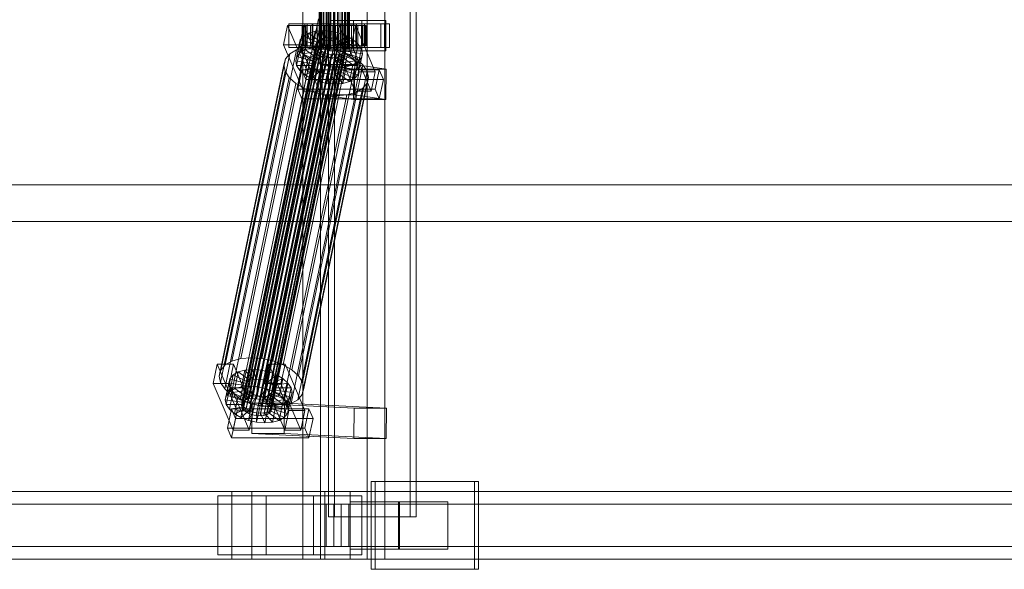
# Model space of a CAD drawing. Header units: millimetres. Extents: x -2233 to 61924, y -68080 to 6847.
# Tile 507 of 656: x 18068 to 18651, y -18456 to -18130. Entities that reach past the tile are written whole.
import ezdxf

# ---------------------------------------------------------------- set-up
doc = ezdxf.new("R2010")
doc.units = ezdxf.units.MM
doc.layers.add('superior_C02', color=7, linetype='Continuous', lineweight=0)

msp = doc.modelspace()

# ---------------------------------------------------------------- linework, layer by layer
at = {"layer": 'superior_C02'}
for p, q in [((18235.837, -17550), (18235.837, -18450)), ((18246.269, -18450), (18246.269, -17550)), ((18274.019, -18450), (18274.019, -17550)), ((18284.451, -17550), (18284.451, -18450)), ((18250.979, -17575), (18250.979, -18425)), ((18254.556, -18425), (18254.556, -17575)), ((18299.47, -18425), (18299.47, -17575)), ((18303.047, -17575), (18303.047, -18425)), ((18245.488, -18148), (18245.488, -17852)), ((18245.699, -18148), (18245.699, -17852)), ((18245.889, -18148), (18245.889, -17852)), ((18246.509, -18148), (18246.509, -17852)), ((18246.876, -18148), (18246.876, -17852)), ((18247.862, -18148), (18247.862, -17852)), ((18248.382, -18148), (18248.382, -17852)), ((18249.666, -18148), (18249.666, -17852)), ((18250.303, -18148), (18250.303, -17852)), ((18251.798, -18148), (18251.798, -17852)), ((18252.508, -18148), (18252.508, -17852)), ((18254.113, -18148), (18254.113, -17852)), ((18254.848, -18148), (18254.848, -17852)), ((18256.453, -18148), (18256.453, -17852)), ((18257.163, -18148), (18257.163, -17852)), ((18258.658, -18148), (18258.658, -17852)), ((18259.295, -18148), (18259.295, -17852)), ((18260.579, -18148), (18260.579, -17852)), ((18261.099, -18148), (18261.099, -17852)), ((18262.084, -18148), (18262.084, -17852)), ((18262.452, -18148), (18262.452, -17852)), ((18263.071, -17852), (18263.071, -18148)), ((18263.262, -18148), (18263.262, -17852)), ((18263.473, -18148), (18263.473, -17852)), ((18245.131, -18130), (18224.729, -18228.298)), ((18226.507, -18228.298), (18246.91, -18130)), ((18270.881, -18131), (18251.79, -18131)), ((18251.79, -18131), (18251.79, -18149)), ((18265.977, -18131), (18251.79, -18131)), ((18265.977, -18149), (18265.977, -18131)), ((18265.977, -18131), (18285.068, -18131)), ((18270.881, -18149), (18270.881, -18131)), ((18270.881, -18131), (18285.068, -18131)), ((18285.068, -18131), (18285.068, -18149)), ((18226.891, -18133.859), (18224.511, -18145.327)), ((18236.437, -18133.847), (18226.891, -18133.859)), ((18238.642, -18161.391), (18226.891, -18133.859)), ((18237.125, -18133), (18227.58, -18133)), ((18227.58, -18133), (18227.58, -18147)), ((18241.886, -18133), (18227.58, -18133)), ((18234.057, -18145.315), (18236.437, -18133.847)), ((18235.942, -18134), (18235.496, -18134)), ((18235.496, -18134), (18245.488, -18134)), ((18235.496, -18146), (18235.496, -18134)), ((18235.496, -18134), (18236.344, -18134)), ((18237.652, -18134), (18235.942, -18134)), ((18235.942, -18134), (18245.699, -18134)), ((18235.942, -18146), (18235.942, -18134)), ((18236.344, -18134), (18245.889, -18134)), ((18236.344, -18146), (18236.344, -18134)), ((18236.344, -18134), (18238.428, -18134)), ((18236.437, -18133.847), (18248.187, -18161.379)), ((18237.125, -18147), (18237.125, -18133)), ((18237.125, -18133), (18251.432, -18133)), ((18240.508, -18134), (18237.652, -18134)), ((18237.652, -18134), (18246.509, -18134)), ((18237.652, -18146), (18237.652, -18134)), ((18284.245, -18133), (18238.426, -18133)), ((18238.426, -18133), (18238.426, -18147)), ((18241.407, -18133), (18238.426, -18133)), ((18238.428, -18134), (18246.876, -18134)), ((18238.428, -18146), (18238.428, -18134)), ((18238.428, -18134), (18241.605, -18134)), ((18243.21, -18137.325), (18239.301, -18138.419)), ((18244.316, -18134), (18240.508, -18134)), ((18240.508, -18134), (18247.862, -18134)), ((18240.508, -18146), (18240.508, -18134)), ((18241.17, -18147.155), (18243.21, -18137.325)), ((18241.407, -18147), (18241.407, -18133)), ((18241.407, -18133), (18287.225, -18133)), ((18241.605, -18134), (18248.382, -18134)), ((18241.605, -18146), (18241.605, -18134)), ((18241.605, -18134), (18245.66, -18134)), ((18241.886, -18147), (18241.886, -18133)), ((18241.886, -18133), (18251.432, -18133)), ((18247.746, -18136.948), (18243.21, -18137.325)), ((18243.21, -18137.325), (18248.046, -18142.862)), ((18248.817, -18134), (18244.316, -18134)), ((18244.316, -18134), (18249.666, -18134)), ((18244.316, -18146), (18244.316, -18134)), ((18245.488, -18134), (18245.699, -18134)), ((18245.488, -18134), (18245.488, -18146)), ((18245.889, -18134), (18245.488, -18134)), ((18245.66, -18134), (18250.303, -18134)), ((18245.66, -18146), (18245.66, -18134)), ((18245.66, -18134), (18250.316, -18134)), ((18245.699, -18134), (18246.509, -18134)), ((18245.699, -18134), (18245.699, -18146)), ((18245.706, -18146.777), (18247.746, -18136.948)), ((18245.889, -18134), (18245.889, -18146)), ((18246.876, -18134), (18245.889, -18134)), ((18246.509, -18134), (18247.862, -18134)), ((18246.509, -18134), (18246.509, -18146)), ((18246.876, -18134), (18246.876, -18146)), ((18248.382, -18134), (18246.876, -18134)), ((18252.599, -18137.313), (18247.746, -18136.948)), ((18247.746, -18136.948), (18250.194, -18142.683)), ((18247.862, -18134), (18249.666, -18134)), ((18247.862, -18134), (18247.862, -18146)), ((18248.382, -18134), (18248.382, -18146)), ((18250.303, -18134), (18248.382, -18134)), ((18253.704, -18134), (18248.817, -18134)), ((18248.817, -18134), (18251.798, -18134)), ((18248.817, -18146), (18248.817, -18134)), ((18249.666, -18134), (18251.798, -18134)), ((18249.666, -18134), (18249.666, -18146)), ((18250.303, -18134), (18250.303, -18146)), ((18252.508, -18134), (18250.303, -18134)), ((18250.316, -18134), (18252.508, -18134)), ((18250.316, -18146), (18250.316, -18134)), ((18250.316, -18134), (18255.256, -18134)), ((18250.558, -18147.143), (18252.599, -18137.313)), ((18251.432, -18133), (18251.432, -18147)), ((18251.798, -18134), (18254.113, -18134)), ((18251.798, -18134), (18251.798, -18146)), ((18252.599, -18137.313), (18252.493, -18142.856)), ((18252.508, -18134), (18252.508, -18146)), ((18254.848, -18134), (18252.508, -18134)), ((18257.437, -18138.396), (18252.599, -18137.313)), ((18258.644, -18134), (18253.704, -18134)), ((18253.704, -18134), (18254.113, -18134)), ((18253.704, -18146), (18253.704, -18134)), ((18254.113, -18134), (18256.453, -18134)), ((18254.113, -18134), (18254.113, -18146)), ((18255.256, -18134), (18254.848, -18134)), ((18254.848, -18134), (18254.848, -18146)), ((18257.163, -18134), (18254.848, -18134)), ((18257.437, -18133.821), (18255.057, -18145.289)), ((18255.256, -18146), (18255.256, -18134)), ((18255.256, -18134), (18260.143, -18134)), ((18258.644, -18134), (18256.453, -18134)), ((18256.453, -18134), (18258.658, -18134)), ((18256.453, -18134), (18256.453, -18146)), ((18260.143, -18134), (18257.163, -18134)), ((18257.163, -18134), (18257.163, -18146)), ((18259.295, -18134), (18257.163, -18134)), ((18266.982, -18133.809), (18257.437, -18133.821)), ((18269.187, -18161.353), (18257.437, -18133.821)), ((18267.671, -18133), (18258.125, -18133)), ((18258.125, -18133), (18258.125, -18147)), ((18272.432, -18133), (18258.125, -18133)), ((18263.301, -18134), (18258.644, -18134)), ((18258.644, -18146), (18258.644, -18134)), ((18263.301, -18134), (18258.658, -18134)), ((18258.658, -18134), (18260.579, -18134)), ((18258.658, -18134), (18258.658, -18146)), ((18264.645, -18134), (18259.295, -18134)), ((18259.295, -18134), (18259.295, -18146)), ((18261.099, -18134), (18259.295, -18134)), ((18260.143, -18146), (18260.143, -18134)), ((18260.143, -18134), (18264.645, -18134)), ((18267.356, -18134), (18260.579, -18134)), ((18260.579, -18134), (18262.084, -18134)), ((18260.579, -18134), (18260.579, -18146)), ((18268.453, -18134), (18261.099, -18134)), ((18261.099, -18134), (18261.099, -18146)), ((18262.452, -18134), (18261.099, -18134)), ((18270.533, -18134), (18262.084, -18134)), ((18262.084, -18134), (18263.071, -18134)), ((18262.084, -18134), (18262.084, -18146)), ((18271.309, -18134), (18262.452, -18134)), ((18262.452, -18134), (18262.452, -18146)), ((18263.262, -18134), (18262.452, -18134)), ((18263.071, -18134), (18272.617, -18134)), ((18263.071, -18146), (18263.071, -18134)), ((18263.071, -18134), (18263.473, -18134)), ((18273.019, -18134), (18263.262, -18134)), ((18263.262, -18134), (18263.262, -18146)), ((18263.473, -18134), (18263.262, -18134)), ((18267.356, -18134), (18263.301, -18134)), ((18263.301, -18146), (18263.301, -18134)), ((18273.465, -18134), (18263.473, -18134)), ((18263.473, -18134), (18263.473, -18146)), ((18264.602, -18145.277), (18266.982, -18133.809)), ((18264.645, -18146), (18264.645, -18134)), ((18264.645, -18134), (18268.453, -18134)), ((18266.982, -18133.809), (18278.733, -18161.341)), ((18270.533, -18134), (18267.356, -18134)), ((18267.356, -18146), (18267.356, -18134)), ((18267.671, -18147), (18267.671, -18133)), ((18267.671, -18133), (18281.977, -18133)), ((18268.453, -18146), (18268.453, -18134)), ((18268.453, -18134), (18271.309, -18134)), ((18272.617, -18134), (18270.533, -18134)), ((18270.533, -18146), (18270.533, -18134)), ((18271.309, -18146), (18271.309, -18134)), ((18271.309, -18134), (18273.019, -18134)), ((18272.432, -18147), (18272.432, -18133)), ((18272.432, -18133), (18281.977, -18133)), ((18272.617, -18134), (18272.617, -18146)), ((18273.465, -18134), (18272.617, -18134)), ((18273.019, -18146), (18273.019, -18134)), ((18273.019, -18134), (18273.465, -18134)), ((18273.465, -18146), (18273.465, -18134)), ((18281.977, -18133), (18281.977, -18147)), ((18284.245, -18147), (18284.245, -18133)), ((18284.245, -18133), (18287.225, -18133)), ((18287.225, -18133), (18287.225, -18147)), ((18199.82, -18357.434), (18244.196, -18143.635)), ((18200.729, -18356.363), (18245.105, -18142.565)), ((18202.158, -18355.541), (18246.534, -18141.742)), ((18204.01, -18355.022), (18248.386, -18141.224)), ((18206.159, -18354.844), (18250.534, -18141.045)), ((18208.457, -18355.017), (18252.833, -18141.218)), ((18210.749, -18355.53), (18255.125, -18141.731)), ((18212.879, -18356.348), (18257.254, -18142.549)), ((18214.7, -18357.415), (18259.076, -18143.617)), ((18232.325, -18152.246), (18234.365, -18142.416)), ((18234.365, -18142.416), (18233.675, -18145.047)), ((18234.244, -18149.985), (18236.284, -18140.156)), ((18236.284, -18140.156), (18234.365, -18142.416)), ((18234.365, -18142.416), (18243.856, -18145.274)), ((18239.301, -18138.419), (18236.284, -18140.156)), ((18236.284, -18140.156), (18244.765, -18144.203)), ((18237.261, -18148.249), (18239.301, -18138.419)), ((18239.301, -18138.419), (18246.194, -18143.38)), ((18244.196, -18143.635), (18243.869, -18144.881)), ((18246.194, -18143.38), (18244.154, -18153.21)), ((18245.105, -18142.565), (18244.196, -18143.635)), ((18244.765, -18144.203), (18246.194, -18143.38)), ((18246.534, -18141.742), (18245.105, -18142.565)), ((18248.046, -18142.862), (18246.005, -18152.692)), ((18246.194, -18143.38), (18248.046, -18142.862)), ((18248.386, -18141.224), (18246.534, -18141.742)), ((18248.046, -18142.862), (18250.194, -18142.683)), ((18250.194, -18142.683), (18248.154, -18152.513)), ((18250.534, -18141.045), (18248.386, -18141.224)), ((18250.194, -18142.683), (18252.493, -18142.856)), ((18252.493, -18142.856), (18250.452, -18152.686)), ((18252.833, -18141.218), (18250.534, -18141.045)), ((18252.493, -18142.856), (18254.785, -18143.369)), ((18254.785, -18143.369), (18252.744, -18153.199)), ((18255.125, -18141.731), (18252.833, -18141.218)), ((18257.437, -18138.396), (18254.785, -18143.369)), ((18254.785, -18143.369), (18256.914, -18144.188)), ((18257.254, -18142.549), (18255.125, -18141.731)), ((18255.397, -18148.226), (18257.437, -18138.396)), ((18261.933, -18140.123), (18256.914, -18144.188)), ((18259.076, -18143.617), (18257.254, -18142.549)), ((18261.933, -18140.123), (18257.437, -18138.396)), ((18265.778, -18142.377), (18258.736, -18145.255)), ((18260.465, -18144.861), (18259.076, -18143.617)), ((18259.893, -18149.953), (18261.933, -18140.123)), ((18265.778, -18142.377), (18261.933, -18140.123)), ((18263.738, -18152.207), (18265.778, -18142.377)), ((18268.712, -18145.003), (18265.778, -18142.377)), ((18193.915, -18332.659), (18232.169, -18148.35)), ((18199.141, -18331.197), (18237.396, -18146.887)), ((18199.493, -18358.68), (18243.869, -18144.881)), ((18199.771, -18360.017), (18244.146, -18146.218)), ((18200.634, -18361.352), (18245.009, -18147.554)), ((18202.024, -18362.596), (18246.399, -18148.798)), ((18205.204, -18330.692), (18243.459, -18146.383)), ((18211.691, -18331.181), (18249.946, -18146.872)), ((18216.09, -18358.659), (18260.465, -18144.861)), ((18216.903, -18362.578), (18261.279, -18148.779)), ((18261.328, -18146.196), (18216.953, -18359.995)), ((18217.23, -18361.332), (18261.606, -18147.533)), ((18218.16, -18332.629), (18256.415, -18148.32)), ((18224.511, -18145.327), (18234.057, -18145.315)), ((18224.511, -18145.327), (18236.262, -18172.859)), ((18227.58, -18147), (18237.125, -18147)), ((18227.58, -18147), (18241.886, -18147)), ((18232.169, -18148.35), (18228.136, -18150.672)), ((18231.635, -18154.877), (18233.675, -18145.047)), ((18237.396, -18146.887), (18232.169, -18148.35)), ((18232.221, -18157.698), (18234.261, -18147.868)), ((18233.675, -18145.047), (18243.529, -18146.52)), ((18233.675, -18145.047), (18234.261, -18147.868)), ((18245.807, -18172.847), (18234.057, -18145.315)), ((18234.244, -18149.985), (18237.261, -18148.249)), ((18234.261, -18147.868), (18243.806, -18147.856)), ((18234.261, -18147.868), (18236.083, -18150.688)), ((18245.488, -18146), (18235.496, -18146)), ((18235.496, -18146), (18235.942, -18146)), ((18236.344, -18146), (18235.496, -18146)), ((18245.699, -18146), (18235.942, -18146)), ((18235.942, -18146), (18237.652, -18146)), ((18236.083, -18150.688), (18244.669, -18149.192)), ((18245.889, -18146), (18236.344, -18146)), ((18238.428, -18146), (18236.344, -18146)), ((18251.432, -18147), (18237.125, -18147)), ((18237.261, -18148.249), (18241.17, -18147.155)), ((18244.154, -18153.21), (18237.261, -18148.249)), ((18243.459, -18146.383), (18237.396, -18146.887)), ((18246.509, -18146), (18237.652, -18146)), ((18237.652, -18146), (18240.508, -18146)), ((18238.426, -18147), (18284.245, -18147)), ((18238.426, -18147), (18241.407, -18147)), ((18246.876, -18146), (18238.428, -18146)), ((18241.605, -18146), (18238.428, -18146)), ((18247.862, -18146), (18240.508, -18146)), ((18240.508, -18146), (18244.316, -18146)), ((18241.17, -18147.155), (18245.706, -18146.777)), ((18246.005, -18152.692), (18241.17, -18147.155)), ((18287.225, -18147), (18241.407, -18147)), ((18243.529, -18146.52), (18241.489, -18156.35)), ((18248.382, -18146), (18241.605, -18146)), ((18245.66, -18146), (18241.605, -18146)), ((18243.806, -18147.856), (18241.766, -18157.686)), ((18243.856, -18145.274), (18241.815, -18155.103)), ((18251.432, -18147), (18241.886, -18147)), ((18244.669, -18149.192), (18242.629, -18159.022)), ((18244.765, -18144.203), (18242.724, -18154.033)), ((18249.946, -18146.872), (18243.459, -18146.383)), ((18243.529, -18146.52), (18243.856, -18145.274)), ((18243.806, -18147.856), (18243.529, -18146.52)), ((18244.669, -18149.192), (18243.806, -18147.856)), ((18243.856, -18145.274), (18244.765, -18144.203)), ((18243.869, -18144.881), (18244.146, -18146.218)), ((18244.146, -18146.218), (18245.009, -18147.554)), ((18249.666, -18146), (18244.316, -18146)), ((18244.316, -18146), (18248.817, -18146)), ((18246.059, -18150.436), (18244.669, -18149.192)), ((18245.009, -18147.554), (18246.399, -18148.798)), ((18245.699, -18146), (18245.488, -18146)), ((18245.488, -18146), (18245.889, -18146)), ((18245.889, -18148), (18245.488, -18148)), ((18245.488, -18148), (18245.699, -18148)), ((18250.303, -18146), (18245.66, -18146)), ((18250.316, -18146), (18245.66, -18146)), ((18246.509, -18146), (18245.699, -18146)), ((18245.699, -18148), (18246.509, -18148)), ((18248.154, -18152.513), (18245.706, -18146.777)), ((18245.706, -18146.777), (18250.558, -18147.143)), ((18245.889, -18146), (18246.876, -18146)), ((18246.876, -18148), (18245.889, -18148)), ((18246.399, -18148.798), (18248.221, -18149.865)), ((18247.862, -18146), (18246.509, -18146)), ((18246.509, -18148), (18247.862, -18148)), ((18246.876, -18146), (18248.382, -18146)), ((18248.382, -18148), (18246.876, -18148)), ((18249.666, -18146), (18247.862, -18146)), ((18247.862, -18148), (18249.666, -18148)), ((18248.382, -18146), (18250.303, -18146)), ((18250.303, -18148), (18248.382, -18148)), ((18251.798, -18146), (18248.817, -18146)), ((18248.817, -18146), (18253.704, -18146)), ((18251.798, -18146), (18249.666, -18146)), ((18249.666, -18148), (18251.798, -18148)), ((18256.415, -18148.32), (18249.946, -18146.872)), ((18250.303, -18146), (18252.508, -18146)), ((18252.508, -18148), (18250.303, -18148)), ((18252.508, -18146), (18250.316, -18146)), ((18255.256, -18146), (18250.316, -18146)), ((18250.452, -18152.686), (18250.558, -18147.143)), ((18250.558, -18147.143), (18255.397, -18148.226)), ((18251.79, -18149), (18270.881, -18149)), ((18265.977, -18149), (18251.79, -18149)), ((18254.113, -18146), (18251.798, -18146)), ((18251.798, -18148), (18254.113, -18148)), ((18252.508, -18146), (18254.848, -18146)), ((18254.848, -18148), (18252.508, -18148)), ((18252.744, -18153.199), (18255.397, -18148.226)), ((18254.113, -18146), (18253.704, -18146)), ((18253.704, -18146), (18258.644, -18146)), ((18256.453, -18146), (18254.113, -18146)), ((18254.113, -18148), (18256.453, -18148)), ((18254.848, -18146), (18255.256, -18146)), ((18254.848, -18146), (18257.163, -18146)), ((18257.163, -18148), (18254.848, -18148)), ((18256.914, -18144.188), (18254.874, -18154.017)), ((18255.057, -18145.289), (18264.602, -18145.277)), ((18255.057, -18145.289), (18266.807, -18172.821)), ((18260.143, -18146), (18255.256, -18146)), ((18255.397, -18148.226), (18259.893, -18149.953)), ((18262.424, -18150.629), (18256.415, -18148.32)), ((18258.658, -18146), (18256.453, -18146)), ((18256.453, -18146), (18258.644, -18146)), ((18256.453, -18148), (18258.658, -18148)), ((18258.736, -18145.255), (18256.695, -18155.085)), ((18256.914, -18144.188), (18258.736, -18145.255)), ((18257.163, -18146), (18260.143, -18146)), ((18257.163, -18146), (18259.295, -18146)), ((18259.295, -18148), (18257.163, -18148)), ((18260.125, -18146.499), (18258.085, -18156.329)), ((18258.125, -18147), (18267.671, -18147)), ((18258.125, -18147), (18272.432, -18147)), ((18258.644, -18146), (18263.301, -18146)), ((18260.579, -18146), (18258.658, -18146)), ((18258.658, -18146), (18263.301, -18146)), ((18258.658, -18148), (18260.579, -18148)), ((18258.736, -18145.255), (18260.125, -18146.499)), ((18258.948, -18157.665), (18260.988, -18147.835)), ((18261.266, -18149.171), (18259.226, -18159.001)), ((18259.295, -18146), (18264.645, -18146)), ((18259.295, -18146), (18261.099, -18146)), ((18261.099, -18148), (18259.295, -18148)), ((18268.712, -18145.003), (18260.125, -18146.499)), ((18260.125, -18146.499), (18260.988, -18147.835)), ((18264.645, -18146), (18260.143, -18146)), ((18260.37, -18149.85), (18261.279, -18148.779)), ((18261.328, -18146.196), (18260.465, -18144.861)), ((18262.084, -18146), (18260.579, -18146)), ((18260.579, -18146), (18267.356, -18146)), ((18260.579, -18148), (18262.084, -18148)), ((18261.266, -18149.171), (18260.939, -18150.417)), ((18260.988, -18147.835), (18270.534, -18147.823)), ((18260.988, -18147.835), (18261.266, -18149.171)), ((18261.099, -18146), (18268.453, -18146)), ((18261.099, -18146), (18262.452, -18146)), ((18262.452, -18148), (18261.099, -18148)), ((18271.12, -18150.644), (18261.266, -18149.171)), ((18261.279, -18148.779), (18261.606, -18147.533)), ((18261.606, -18147.533), (18261.328, -18146.196)), ((18263.071, -18146), (18262.084, -18146)), ((18262.084, -18146), (18270.533, -18146)), ((18262.084, -18148), (18263.071, -18148)), ((18262.452, -18146), (18271.309, -18146)), ((18262.452, -18146), (18263.262, -18146)), ((18263.262, -18148), (18262.452, -18148)), ((18272.617, -18146), (18263.071, -18146)), ((18263.473, -18146), (18263.071, -18146)), ((18263.071, -18148), (18263.473, -18148)), ((18263.262, -18146), (18273.019, -18146)), ((18263.262, -18146), (18263.473, -18146)), ((18263.473, -18148), (18263.262, -18148)), ((18263.301, -18146), (18267.356, -18146)), ((18263.473, -18146), (18273.465, -18146)), ((18276.353, -18172.809), (18264.602, -18145.277)), ((18268.453, -18146), (18264.645, -18146)), ((18285.068, -18149), (18265.977, -18149)), ((18266.672, -18154.833), (18268.712, -18145.003)), ((18267.356, -18146), (18270.533, -18146)), ((18281.977, -18147), (18267.671, -18147)), ((18271.309, -18146), (18268.453, -18146)), ((18270.534, -18147.823), (18268.494, -18157.653)), ((18270.534, -18147.823), (18268.712, -18145.003)), ((18270.533, -18146), (18272.617, -18146)), ((18271.12, -18150.644), (18270.534, -18147.823)), ((18285.068, -18149), (18270.881, -18149)), ((18273.019, -18146), (18271.309, -18146)), ((18281.977, -18147), (18272.432, -18147)), ((18272.617, -18146), (18273.465, -18146)), ((18273.465, -18146), (18273.019, -18146)), ((18287.225, -18147), (18284.245, -18147)), ((18187.316, -18338.003), (18225.571, -18153.694)), ((18189.881, -18334.981), (18228.136, -18150.672)), ((18203.845, -18363.664), (18248.221, -18149.865)), ((18205.974, -18364.482), (18250.35, -18150.683)), ((18208.267, -18364.995), (18252.642, -18151.196)), ((18210.565, -18365.168), (18254.941, -18151.369)), ((18212.714, -18364.989), (18257.089, -18151.191)), ((18214.565, -18364.471), (18258.941, -18150.672)), ((18215.995, -18363.648), (18260.37, -18149.85)), ((18224.17, -18334.938), (18262.424, -18150.629)), ((18225.571, -18153.694), (18224.648, -18157.211)), ((18228.136, -18150.672), (18225.571, -18153.694)), ((18229.311, -18337.95), (18267.565, -18153.641)), ((18231.635, -18154.877), (18232.325, -18152.246)), ((18241.489, -18156.35), (18231.635, -18154.877)), ((18232.221, -18157.698), (18231.635, -18154.877)), ((18232.325, -18152.246), (18234.244, -18149.985)), ((18241.815, -18155.103), (18232.325, -18152.246)), ((18234.042, -18160.518), (18236.083, -18150.688)), ((18242.724, -18154.033), (18234.244, -18149.985)), ((18236.083, -18150.688), (18239.016, -18153.314)), ((18236.976, -18163.144), (18239.016, -18153.314)), ((18239.016, -18153.314), (18246.059, -18150.436)), ((18239.016, -18153.314), (18242.862, -18155.567)), ((18241.815, -18155.103), (18241.489, -18156.35)), ((18242.724, -18154.033), (18241.815, -18155.103)), ((18244.154, -18153.21), (18242.724, -18154.033)), ((18242.862, -18155.567), (18247.881, -18151.503)), ((18246.059, -18150.436), (18244.019, -18160.266)), ((18246.005, -18152.692), (18244.154, -18153.21)), ((18247.881, -18151.503), (18245.84, -18161.333)), ((18248.154, -18152.513), (18246.005, -18152.692)), ((18247.881, -18151.503), (18246.059, -18150.436)), ((18247.357, -18157.295), (18250.01, -18152.321)), ((18250.01, -18152.321), (18247.881, -18151.503)), ((18250.01, -18152.321), (18247.97, -18162.151)), ((18250.452, -18152.686), (18248.154, -18152.513)), ((18248.221, -18149.865), (18250.35, -18150.683)), ((18252.302, -18152.835), (18250.01, -18152.321)), ((18252.302, -18152.835), (18250.262, -18162.664)), ((18250.35, -18150.683), (18252.642, -18151.196)), ((18252.744, -18153.199), (18250.452, -18152.686)), ((18252.196, -18158.378), (18252.302, -18152.835)), ((18254.601, -18153.008), (18252.302, -18152.835)), ((18254.601, -18153.008), (18252.56, -18162.837)), ((18252.642, -18151.196), (18254.941, -18151.369)), ((18254.874, -18154.017), (18252.744, -18153.199)), ((18256.749, -18152.829), (18254.601, -18153.008)), ((18257.049, -18158.743), (18254.601, -18153.008)), ((18256.749, -18152.829), (18254.709, -18162.659)), ((18254.874, -18154.017), (18259.893, -18149.953)), ((18256.695, -18155.085), (18254.874, -18154.017)), ((18254.941, -18151.369), (18257.089, -18151.191)), ((18258.601, -18152.311), (18256.561, -18162.14)), ((18256.695, -18155.085), (18263.738, -18152.207)), ((18258.085, -18156.329), (18256.695, -18155.085)), ((18258.601, -18152.311), (18256.749, -18152.829)), ((18261.584, -18158.366), (18256.749, -18152.829)), ((18257.089, -18151.191), (18258.941, -18150.672)), ((18260.03, -18151.488), (18257.99, -18161.318)), ((18258.085, -18156.329), (18266.672, -18154.833)), ((18260.03, -18151.488), (18258.601, -18152.311)), ((18265.494, -18157.272), (18258.601, -18152.311)), ((18260.939, -18150.417), (18258.899, -18160.247)), ((18258.941, -18150.672), (18260.37, -18149.85)), ((18259.893, -18149.953), (18263.738, -18152.207)), ((18260.939, -18150.417), (18260.03, -18151.488)), ((18268.511, -18155.535), (18260.03, -18151.488)), ((18270.43, -18153.275), (18260.939, -18150.417)), ((18267.565, -18153.641), (18262.424, -18150.629)), ((18263.738, -18152.207), (18266.672, -18154.833)), ((18266.672, -18154.833), (18268.494, -18157.653)), ((18271.487, -18157.152), (18267.565, -18153.641)), ((18268.389, -18163.105), (18270.43, -18153.275)), ((18268.511, -18155.535), (18270.43, -18153.275)), ((18269.079, -18160.474), (18271.12, -18150.644)), ((18270.43, -18153.275), (18271.12, -18150.644)), ((18186.394, -18341.52), (18224.648, -18157.211)), ((18187.177, -18345.291), (18225.431, -18160.982)), ((18224.648, -18157.211), (18225.431, -18160.982)), ((18225.431, -18160.982), (18227.867, -18164.752)), ((18241.766, -18157.686), (18232.221, -18157.698)), ((18234.042, -18160.518), (18232.221, -18157.698)), ((18235.289, -18160.247), (18232.908, -18171.715)), ((18233.232, -18341.461), (18271.487, -18157.152)), ((18242.629, -18159.022), (18234.042, -18160.518)), ((18236.976, -18163.144), (18234.042, -18160.518)), ((18281.107, -18160.19), (18235.289, -18160.247)), ((18237.737, -18165.983), (18235.289, -18160.247)), ((18273.923, -18160.922), (18235.668, -18345.231)), ((18244.019, -18160.266), (18236.976, -18163.144)), ((18240.822, -18165.397), (18242.862, -18155.567)), ((18241.489, -18156.35), (18241.766, -18157.686)), ((18241.766, -18157.686), (18242.629, -18159.022)), ((18242.629, -18159.022), (18244.019, -18160.266)), ((18242.862, -18155.567), (18247.357, -18157.295)), ((18244.019, -18160.266), (18245.84, -18161.333)), ((18245.317, -18167.125), (18247.357, -18157.295)), ((18247.586, -18156.962), (18247.339, -18174.943)), ((18247.357, -18157.295), (18252.196, -18158.378)), ((18266.677, -18156.962), (18247.586, -18156.962)), ((18266.095, -18159.83), (18247.586, -18156.962)), ((18250.156, -18168.208), (18252.196, -18158.378)), ((18252.196, -18158.378), (18257.049, -18158.743)), ((18255.008, -18168.573), (18257.049, -18158.743)), ((18257.049, -18158.743), (18261.584, -18158.366)), ((18257.99, -18161.318), (18258.899, -18160.247)), ((18258.948, -18157.665), (18258.085, -18156.329)), ((18258.899, -18160.247), (18259.226, -18159.001)), ((18258.899, -18160.247), (18268.389, -18163.105)), ((18268.494, -18157.653), (18258.948, -18157.665)), ((18259.226, -18159.001), (18258.948, -18157.665)), ((18259.226, -18159.001), (18269.079, -18160.474)), ((18259.544, -18168.196), (18261.584, -18158.366)), ((18261.584, -18158.366), (18265.494, -18157.272)), ((18263.453, -18167.102), (18265.494, -18157.272)), ((18265.494, -18157.272), (18268.511, -18155.535)), ((18265.848, -18177.811), (18266.095, -18159.83)), ((18266.095, -18159.83), (18285.186, -18159.83)), ((18266.429, -18174.943), (18266.677, -18156.962)), ((18266.47, -18165.365), (18268.511, -18155.535)), ((18266.677, -18156.962), (18285.186, -18159.83)), ((18269.079, -18160.474), (18268.389, -18163.105)), ((18268.494, -18157.653), (18269.079, -18160.474)), ((18273.923, -18160.922), (18271.487, -18157.152)), ((18274.706, -18164.693), (18273.923, -18160.922)), ((18278.727, -18171.658), (18281.107, -18160.19)), ((18281.107, -18160.19), (18283.555, -18165.926)), ((18285.186, -18159.83), (18284.938, -18177.811)), ((18189.612, -18349.061), (18227.867, -18164.752)), ((18227.867, -18164.752), (18231.789, -18168.263)), ((18235.356, -18177.451), (18237.737, -18165.983)), ((18236.262, -18172.859), (18238.642, -18161.391)), ((18236.451, -18349.002), (18274.706, -18164.693)), ((18240.822, -18165.397), (18236.976, -18163.144)), ((18237.737, -18165.983), (18283.555, -18165.926)), ((18238.642, -18161.391), (18248.187, -18161.379)), ((18245.84, -18161.333), (18240.822, -18165.397)), ((18245.317, -18167.125), (18240.822, -18165.397)), ((18247.97, -18162.151), (18245.317, -18167.125)), ((18250.156, -18168.208), (18245.317, -18167.125)), ((18248.187, -18161.379), (18245.807, -18172.847)), ((18245.84, -18161.333), (18247.97, -18162.151)), ((18247.97, -18162.151), (18250.262, -18162.664)), ((18250.262, -18162.664), (18250.156, -18168.208)), ((18250.262, -18162.664), (18252.56, -18162.837)), ((18252.56, -18162.837), (18254.709, -18162.659)), ((18252.56, -18162.837), (18255.008, -18168.573)), ((18254.709, -18162.659), (18256.561, -18162.14)), ((18254.709, -18162.659), (18259.544, -18168.196)), ((18256.561, -18162.14), (18257.99, -18161.318)), ((18256.561, -18162.14), (18263.453, -18167.102)), ((18257.99, -18161.318), (18266.47, -18165.365)), ((18263.453, -18167.102), (18259.544, -18168.196)), ((18266.47, -18165.365), (18263.453, -18167.102)), ((18268.389, -18163.105), (18266.47, -18165.365)), ((18266.807, -18172.821), (18269.187, -18161.353)), ((18269.187, -18161.353), (18278.733, -18161.341)), ((18273.783, -18168.21), (18274.706, -18164.693)), ((18278.733, -18161.341), (18276.353, -18172.809)), ((18283.555, -18165.926), (18281.175, -18177.394)), ((18193.534, -18352.572), (18231.789, -18168.263)), ((18198.675, -18355.584), (18236.93, -18171.275)), ((18231.789, -18168.263), (18236.93, -18171.275)), ((18232.908, -18171.715), (18278.727, -18171.658)), ((18232.908, -18171.715), (18235.356, -18177.451)), ((18232.963, -18355.541), (18271.218, -18171.232)), ((18235.529, -18352.519), (18273.783, -18168.21)), ((18245.807, -18172.847), (18236.262, -18172.859)), ((18236.93, -18171.275), (18242.939, -18173.584)), ((18255.008, -18168.573), (18250.156, -18168.208)), ((18259.544, -18168.196), (18255.008, -18168.573)), ((18276.353, -18172.809), (18266.807, -18172.821)), ((18267.185, -18173.554), (18271.218, -18171.232)), ((18271.218, -18171.232), (18273.783, -18168.21)), ((18281.175, -18177.394), (18278.727, -18171.658)), ((18204.684, -18357.893), (18242.939, -18173.584)), ((18211.153, -18359.341), (18249.408, -18175.032)), ((18217.64, -18359.83), (18255.895, -18175.521)), ((18223.704, -18359.326), (18261.958, -18175.016)), ((18228.93, -18357.863), (18267.185, -18173.554)), ((18281.175, -18177.394), (18235.356, -18177.451)), ((18242.939, -18173.584), (18249.408, -18175.032)), ((18247.339, -18174.943), (18266.429, -18174.943)), ((18265.848, -18177.811), (18247.339, -18174.943)), ((18249.408, -18175.032), (18255.895, -18175.521)), ((18255.895, -18175.521), (18261.958, -18175.016)), ((18261.958, -18175.016), (18267.185, -18173.554)), ((18284.938, -18177.811), (18265.848, -18177.811)), ((18284.938, -18177.811), (18266.429, -18174.943)), ((18224.729, -18228.298), (17288.772, -18228.298)), ((17290.55, -18228.298), (18226.507, -18228.298)), ((18224.729, -18228.298), (18226.507, -18228.298)), ((19160.686, -18228.298), (18224.729, -18228.298)), ((18226.507, -18228.298), (19162.465, -18228.298)), ((24634.01, -18250), (15575.415, -18250)), ((15576.913, -18250), (24635.508, -18250)), ((18185.236, -18334.551), (18182.856, -18346.02)), ((18194.782, -18334.539), (18185.236, -18334.551)), ((18196.987, -18362.083), (18185.236, -18334.551)), ((18187.316, -18338.003), (18189.881, -18334.981)), ((18189.881, -18334.981), (18193.915, -18332.659)), ((18192.401, -18346.008), (18194.782, -18334.539)), ((18193.915, -18332.659), (18199.141, -18331.197)), ((18194.782, -18334.539), (18206.532, -18362.071)), ((18199.141, -18331.197), (18205.204, -18330.692)), ((18205.204, -18330.692), (18211.691, -18331.181)), ((18211.691, -18331.181), (18218.16, -18332.629)), ((18215.782, -18334.513), (18213.401, -18345.981)), ((18225.327, -18334.501), (18215.782, -18334.513)), ((18227.532, -18362.045), (18215.782, -18334.513)), ((18218.16, -18332.629), (18224.17, -18334.938)), ((18222.947, -18345.969), (18225.327, -18334.501)), ((18224.17, -18334.938), (18229.311, -18337.95)), ((18225.327, -18334.501), (18237.078, -18362.033)), ((18186.394, -18341.52), (18187.316, -18338.003)), ((18187.177, -18345.291), (18186.394, -18341.52)), ((18192.589, -18350.678), (18194.629, -18340.848)), ((18194.629, -18340.848), (18192.71, -18343.108)), ((18197.646, -18339.111), (18194.629, -18340.848)), ((18194.629, -18340.848), (18203.11, -18344.895)), ((18195.606, -18348.941), (18197.646, -18339.111)), ((18201.555, -18338.017), (18197.646, -18339.111)), ((18197.646, -18339.111), (18204.539, -18344.073)), ((18199.515, -18347.847), (18201.555, -18338.017)), ((18206.091, -18337.64), (18201.555, -18338.017)), ((18201.555, -18338.017), (18206.391, -18343.554)), ((18204.051, -18347.47), (18206.091, -18337.64)), ((18210.943, -18338.005), (18206.091, -18337.64)), ((18206.091, -18337.64), (18208.539, -18343.376)), ((18208.903, -18347.835), (18210.943, -18338.005)), ((18210.943, -18338.005), (18210.838, -18343.549)), ((18215.782, -18339.088), (18210.943, -18338.005)), ((18215.782, -18339.088), (18213.13, -18344.062)), ((18213.742, -18348.918), (18215.782, -18339.088)), ((18220.278, -18340.816), (18215.259, -18344.88)), ((18220.278, -18340.816), (18215.782, -18339.088)), ((18218.237, -18350.645), (18220.278, -18340.816)), ((18224.123, -18343.069), (18220.278, -18340.816)), ((18229.311, -18337.95), (18233.232, -18341.461)), ((18233.232, -18341.461), (18235.668, -18345.231)), ((18182.856, -18346.02), (18192.401, -18346.008)), ((18182.856, -18346.02), (18194.606, -18373.551)), ((18189.612, -18349.061), (18187.177, -18345.291)), ((18189.98, -18355.569), (18192.02, -18345.739)), ((18190.67, -18352.938), (18192.71, -18343.108)), ((18192.71, -18343.108), (18192.02, -18345.739)), ((18192.02, -18345.739), (18201.874, -18347.212)), ((18192.02, -18345.739), (18192.606, -18348.56)), ((18204.152, -18373.539), (18192.401, -18346.008)), ((18192.71, -18343.108), (18202.201, -18345.966)), ((18195.606, -18348.941), (18199.515, -18347.847)), ((18199.515, -18347.847), (18204.051, -18347.47)), ((18204.35, -18353.384), (18199.515, -18347.847)), ((18201.874, -18347.212), (18199.833, -18357.042)), ((18202.201, -18345.966), (18200.16, -18355.796)), ((18203.11, -18344.895), (18201.069, -18354.725)), ((18201.874, -18347.212), (18202.201, -18345.966)), ((18202.151, -18348.548), (18201.874, -18347.212)), ((18202.201, -18345.966), (18203.11, -18344.895)), ((18204.539, -18344.073), (18202.498, -18353.902)), ((18203.11, -18344.895), (18204.539, -18344.073)), ((18206.499, -18353.205), (18204.051, -18347.47)), ((18204.051, -18347.47), (18208.903, -18347.835)), ((18206.391, -18343.554), (18204.35, -18353.384)), ((18204.539, -18344.073), (18206.391, -18343.554)), ((18206.391, -18343.554), (18208.539, -18343.376)), ((18208.539, -18343.376), (18206.499, -18353.205)), ((18208.539, -18343.376), (18210.838, -18343.549)), ((18210.838, -18343.549), (18208.797, -18353.378)), ((18208.797, -18353.378), (18208.903, -18347.835)), ((18208.903, -18347.835), (18213.742, -18348.918)), ((18210.838, -18343.549), (18213.13, -18344.062)), ((18213.13, -18344.062), (18211.089, -18353.892)), ((18213.13, -18344.062), (18215.259, -18344.88)), ((18215.259, -18344.88), (18213.219, -18354.71)), ((18213.401, -18345.981), (18222.947, -18345.969)), ((18213.401, -18345.981), (18225.152, -18373.513)), ((18217.081, -18345.947), (18215.04, -18355.777)), ((18215.259, -18344.88), (18217.081, -18345.947)), ((18218.47, -18347.191), (18216.43, -18357.021)), ((18224.123, -18343.069), (18217.081, -18345.947)), ((18217.081, -18345.947), (18218.47, -18347.191)), ((18227.057, -18345.695), (18218.47, -18347.191)), ((18218.47, -18347.191), (18219.333, -18348.527)), ((18222.083, -18352.899), (18224.123, -18343.069)), ((18234.698, -18373.501), (18222.947, -18345.969)), ((18227.057, -18345.695), (18224.123, -18343.069)), ((18225.017, -18355.525), (18227.057, -18345.695)), ((18228.879, -18348.515), (18227.057, -18345.695)), ((18235.668, -18345.231), (18236.451, -18349.002)), ((18193.534, -18352.572), (18189.612, -18349.061)), ((18189.98, -18355.569), (18190.67, -18352.938)), ((18190.566, -18358.39), (18192.606, -18348.56)), ((18190.67, -18352.938), (18192.589, -18350.678)), ((18200.16, -18355.796), (18190.67, -18352.938)), ((18192.387, -18361.21), (18194.428, -18351.38)), ((18192.589, -18350.678), (18195.606, -18348.941)), ((18201.069, -18354.725), (18192.589, -18350.678)), ((18192.606, -18348.56), (18202.151, -18348.548)), ((18192.606, -18348.56), (18194.428, -18351.38)), ((18198.675, -18355.584), (18193.534, -18352.572)), ((18194.428, -18351.38), (18203.014, -18349.884)), ((18194.428, -18351.38), (18197.361, -18354.006)), ((18202.498, -18353.902), (18195.606, -18348.941)), ((18197.361, -18354.006), (18204.404, -18351.128)), ((18202.151, -18348.548), (18200.111, -18358.378)), ((18203.014, -18349.884), (18200.974, -18359.714)), ((18201.207, -18356.26), (18206.225, -18352.196)), ((18203.014, -18349.884), (18202.151, -18348.548)), ((18204.404, -18351.128), (18202.364, -18360.958)), ((18204.35, -18353.384), (18202.498, -18353.902)), ((18204.404, -18351.128), (18203.014, -18349.884)), ((18206.225, -18352.196), (18204.185, -18362.025)), ((18206.499, -18353.205), (18204.35, -18353.384)), ((18206.225, -18352.196), (18204.404, -18351.128)), ((18205.702, -18357.987), (18208.355, -18353.014)), ((18208.355, -18353.014), (18206.225, -18352.196)), ((18208.355, -18353.014), (18206.315, -18362.843)), ((18208.797, -18353.378), (18206.499, -18353.205)), ((18210.647, -18353.527), (18208.355, -18353.014)), ((18210.647, -18353.527), (18208.607, -18363.357)), ((18211.089, -18353.892), (18208.797, -18353.378)), ((18210.541, -18359.07), (18210.647, -18353.527)), ((18212.945, -18353.7), (18210.647, -18353.527)), ((18211.089, -18353.892), (18213.742, -18348.918)), ((18215.094, -18353.521), (18212.945, -18353.7)), ((18215.094, -18353.521), (18213.054, -18363.351)), ((18213.219, -18354.71), (18218.237, -18350.645)), ((18213.742, -18348.918), (18218.237, -18350.645)), ((18216.946, -18353.003), (18214.905, -18362.833)), ((18215.04, -18355.777), (18222.083, -18352.899)), ((18216.946, -18353.003), (18215.094, -18353.521)), ((18219.929, -18359.058), (18215.094, -18353.521)), ((18218.375, -18352.18), (18216.335, -18362.01)), ((18218.375, -18352.18), (18216.946, -18353.003)), ((18223.839, -18357.964), (18216.946, -18353.003)), ((18219.284, -18351.109), (18217.244, -18360.939)), ((18217.293, -18358.357), (18219.333, -18348.527)), ((18219.611, -18349.863), (18217.57, -18359.693)), ((18218.237, -18350.645), (18222.083, -18352.899)), ((18219.284, -18351.109), (18218.375, -18352.18)), ((18226.856, -18356.228), (18218.375, -18352.18)), ((18219.611, -18349.863), (18219.284, -18351.109)), ((18228.774, -18353.967), (18219.284, -18351.109)), ((18219.333, -18348.527), (18228.879, -18348.515)), ((18219.333, -18348.527), (18219.611, -18349.863)), ((18229.464, -18351.336), (18219.611, -18349.863)), ((18222.083, -18352.899), (18225.017, -18355.525)), ((18228.879, -18348.515), (18226.838, -18358.345)), ((18227.424, -18361.166), (18229.464, -18351.336)), ((18228.774, -18353.967), (18229.464, -18351.336)), ((18229.464, -18351.336), (18228.879, -18348.515)), ((18235.529, -18352.519), (18232.963, -18355.541)), ((18236.451, -18349.002), (18235.529, -18352.519)), ((18199.833, -18357.042), (18189.98, -18355.569)), ((18190.566, -18358.39), (18189.98, -18355.569)), ((18200.111, -18358.378), (18190.566, -18358.39)), ((18192.387, -18361.21), (18190.566, -18358.39)), ((18195.321, -18363.836), (18197.361, -18354.006)), ((18197.361, -18354.006), (18201.207, -18356.26)), ((18204.684, -18357.893), (18198.675, -18355.584)), ((18199.166, -18366.09), (18201.207, -18356.26)), ((18199.493, -18358.68), (18199.82, -18357.434)), ((18199.771, -18360.017), (18199.493, -18358.68)), ((18199.82, -18357.434), (18200.729, -18356.363)), ((18200.16, -18355.796), (18199.833, -18357.042)), ((18199.833, -18357.042), (18200.111, -18358.378)), ((18200.111, -18358.378), (18200.974, -18359.714)), ((18201.069, -18354.725), (18200.16, -18355.796)), ((18200.729, -18356.363), (18202.158, -18355.541)), ((18202.498, -18353.902), (18201.069, -18354.725)), ((18201.207, -18356.26), (18205.702, -18357.987)), ((18202.158, -18355.541), (18204.01, -18355.022)), ((18203.662, -18367.817), (18205.702, -18357.987)), ((18204.01, -18355.022), (18206.159, -18354.844)), ((18211.153, -18359.341), (18204.684, -18357.893)), ((18205.702, -18357.987), (18210.541, -18359.07)), ((18205.845, -18357.646), (18205.769, -18375.644)), ((18224.936, -18357.646), (18205.845, -18357.646)), ((18266.238, -18360.514), (18205.845, -18357.646)), ((18206.159, -18354.844), (18208.457, -18355.017)), ((18208.457, -18355.017), (18210.749, -18355.53)), ((18208.501, -18368.9), (18210.541, -18359.07)), ((18210.541, -18359.07), (18215.393, -18359.436)), ((18210.749, -18355.53), (18212.879, -18356.348)), ((18212.945, -18353.7), (18210.905, -18363.53)), ((18213.219, -18354.71), (18211.089, -18353.892)), ((18217.64, -18359.83), (18211.153, -18359.341)), ((18212.879, -18356.348), (18214.7, -18357.415)), ((18215.393, -18359.436), (18212.945, -18353.7)), ((18215.04, -18355.777), (18213.219, -18354.71)), ((18213.353, -18369.265), (18215.393, -18359.436)), ((18214.7, -18357.415), (18216.09, -18358.659)), ((18216.43, -18357.021), (18215.04, -18355.777)), ((18215.393, -18359.436), (18219.929, -18359.058)), ((18216.09, -18358.659), (18216.953, -18359.995)), ((18216.43, -18357.021), (18225.017, -18355.525)), ((18217.293, -18358.357), (18216.43, -18357.021)), ((18226.838, -18358.345), (18217.293, -18358.357)), ((18217.57, -18359.693), (18217.293, -18358.357)), ((18223.704, -18359.326), (18217.64, -18359.83)), ((18217.889, -18368.888), (18219.929, -18359.058)), ((18219.929, -18359.058), (18223.839, -18357.964)), ((18221.798, -18367.794), (18223.839, -18357.964)), ((18228.93, -18357.863), (18223.704, -18359.326)), ((18223.839, -18357.964), (18226.856, -18356.228)), ((18224.815, -18366.057), (18226.856, -18356.228)), ((18224.86, -18375.644), (18224.936, -18357.646)), ((18224.936, -18357.646), (18285.329, -18360.514)), ((18225.017, -18355.525), (18226.838, -18358.345)), ((18226.734, -18363.797), (18228.774, -18353.967)), ((18226.838, -18358.345), (18227.424, -18361.166)), ((18226.856, -18356.228), (18228.774, -18353.967)), ((18232.963, -18355.541), (18228.93, -18357.863)), ((18193.634, -18360.939), (18191.253, -18372.408)), ((18200.974, -18359.714), (18192.387, -18361.21)), ((18195.321, -18363.836), (18192.387, -18361.21)), ((18239.452, -18360.882), (18193.634, -18360.939)), ((18196.082, -18366.675), (18193.634, -18360.939)), ((18194.606, -18373.551), (18196.987, -18362.083)), ((18202.364, -18360.958), (18195.321, -18363.836)), ((18199.166, -18366.09), (18195.321, -18363.836)), ((18196.987, -18362.083), (18206.532, -18362.071)), ((18204.185, -18362.025), (18199.166, -18366.09)), ((18200.634, -18361.352), (18199.771, -18360.017)), ((18202.024, -18362.596), (18200.634, -18361.352)), ((18200.974, -18359.714), (18202.364, -18360.958)), ((18203.845, -18363.664), (18202.024, -18362.596)), ((18202.364, -18360.958), (18204.185, -18362.025)), ((18206.315, -18362.843), (18203.662, -18367.817)), ((18205.974, -18364.482), (18203.845, -18363.664)), ((18206.532, -18362.071), (18204.152, -18373.539)), ((18204.185, -18362.025), (18206.315, -18362.843)), ((18208.267, -18364.995), (18205.974, -18364.482)), ((18206.315, -18362.843), (18208.607, -18363.357)), ((18210.565, -18365.168), (18208.267, -18364.995)), ((18208.607, -18363.357), (18208.501, -18368.9)), ((18208.607, -18363.357), (18210.905, -18363.53)), ((18212.714, -18364.989), (18210.565, -18365.168)), ((18210.905, -18363.53), (18213.054, -18363.351)), ((18210.905, -18363.53), (18213.353, -18369.265)), ((18214.565, -18364.471), (18212.714, -18364.989)), ((18213.054, -18363.351), (18214.905, -18362.833)), ((18213.054, -18363.351), (18217.889, -18368.888)), ((18215.995, -18363.648), (18214.565, -18364.471)), ((18214.905, -18362.833), (18216.335, -18362.01)), ((18214.905, -18362.833), (18221.798, -18367.794)), ((18216.903, -18362.578), (18215.995, -18363.648)), ((18216.335, -18362.01), (18217.244, -18360.939)), ((18216.335, -18362.01), (18224.815, -18366.057)), ((18217.23, -18361.332), (18216.903, -18362.578)), ((18216.953, -18359.995), (18217.23, -18361.332)), ((18217.244, -18360.939), (18217.57, -18359.693)), ((18217.244, -18360.939), (18226.734, -18363.797)), ((18217.57, -18359.693), (18227.424, -18361.166)), ((18226.734, -18363.797), (18224.815, -18366.057)), ((18225.152, -18373.513), (18227.532, -18362.045)), ((18227.424, -18361.166), (18226.734, -18363.797)), ((18227.532, -18362.045), (18237.078, -18362.033)), ((18237.078, -18362.033), (18234.698, -18373.501)), ((18237.072, -18372.35), (18239.452, -18360.882)), ((18239.452, -18360.882), (18241.9, -18366.618)), ((18266.162, -18378.512), (18266.238, -18360.514)), ((18266.238, -18360.514), (18285.329, -18360.514)), ((18285.329, -18360.514), (18285.253, -18378.512)), ((18193.701, -18378.143), (18196.082, -18366.675)), ((18196.082, -18366.675), (18241.9, -18366.618)), ((18203.662, -18367.817), (18199.166, -18366.09)), ((18208.501, -18368.9), (18203.662, -18367.817)), ((18213.353, -18369.265), (18208.501, -18368.9)), ((18217.889, -18368.888), (18213.353, -18369.265)), ((18221.798, -18367.794), (18217.889, -18368.888)), ((18224.815, -18366.057), (18221.798, -18367.794)), ((18241.9, -18366.618), (18239.52, -18378.086)), ((18191.253, -18372.408), (18237.072, -18372.35)), ((18191.253, -18372.408), (18193.701, -18378.143)), ((18204.152, -18373.539), (18194.606, -18373.551)), ((18205.769, -18375.644), (18224.86, -18375.644)), ((18266.162, -18378.512), (18205.769, -18375.644)), ((18285.253, -18378.512), (18224.86, -18375.644)), ((18234.698, -18373.501), (18225.152, -18373.513)), ((18239.52, -18378.086), (18237.072, -18372.35)), ((18239.52, -18378.086), (18193.701, -18378.143)), ((18285.253, -18378.512), (18266.162, -18378.512)), ((18337.429, -18404), (18276.338, -18404)), ((18276.338, -18404), (18276.338, -18456)), ((18278.722, -18404), (18276.338, -18404)), ((18278.722, -18456), (18278.722, -18404)), ((18278.722, -18404), (18339.813, -18404)), ((18337.429, -18456), (18337.429, -18404)), ((18337.429, -18404), (18339.813, -18404)), ((18339.813, -18404), (18339.813, -18456)), ((18193.828, -18410), (17048.368, -18410)), ((17060.29, -18410), (18205.75, -18410)), ((18248.967, -18410), (17103.507, -18410)), ((17118.41, -18410), (18263.87, -18410)), ((18193.828, -18410), (18193.828, -18450)), ((18205.75, -18410), (18193.828, -18410)), ((19339.287, -18410), (18193.828, -18410)), ((18205.75, -18450), (18205.75, -18410)), ((18205.75, -18410), (19351.209, -18410)), ((18248.967, -18410), (18248.967, -18450)), ((18263.87, -18410), (18248.967, -18410)), ((19394.427, -18410), (18248.967, -18410)), ((18263.87, -18450), (18263.87, -18410)), ((18263.87, -18410), (19409.329, -18410)), ((18254.242, -18417.5), (17052.152, -18417.5)), ((17056.506, -18417.5), (18258.595, -18417.5)), ((18214.107, -18412.5), (18185.47, -18412.5)), ((18185.47, -18412.5), (18185.47, -18447.5)), ((18242.1, -18412.5), (18185.47, -18412.5)), ((18214.107, -18447.5), (18214.107, -18412.5)), ((18214.107, -18412.5), (18270.737, -18412.5)), ((18242.1, -18447.5), (18242.1, -18412.5)), ((18242.1, -18412.5), (18270.737, -18412.5)), ((18249.764, -18417.5), (18263.073, -18417.5)), ((18249.764, -18442.5), (18249.764, -18417.5)), ((19338.593, -18417.5), (18249.764, -18417.5)), ((18254.242, -18417.5), (18254.242, -18442.5)), ((18258.595, -18417.5), (18254.242, -18417.5)), ((18258.595, -18442.5), (18258.595, -18417.5)), ((18263.073, -18417.5), (18263.073, -18442.5)), ((18263.073, -18417.5), (19351.903, -18417.5)), ((18292.524, -18416), (18263.887, -18416)), ((18263.887, -18416), (18263.887, -18444)), ((18293.161, -18416), (18263.887, -18416)), ((18270.737, -18412.5), (18270.737, -18447.5)), ((18292.524, -18444), (18292.524, -18416)), ((18292.524, -18416), (18321.798, -18416)), ((18293.161, -18444), (18293.161, -18416)), ((18293.161, -18416), (18321.798, -18416)), ((18321.798, -18416), (18321.798, -18444)), ((18250.979, -18425), (18299.47, -18425)), ((18250.979, -18425), (18254.556, -18425)), ((18303.047, -18425), (18254.556, -18425)), ((18303.047, -18425), (18299.47, -18425)), ((17052.152, -18442.5), (18254.242, -18442.5)), ((17056.506, -18442.5), (18258.595, -18442.5)), ((18263.073, -18442.5), (18249.764, -18442.5)), ((18249.764, -18442.5), (19338.593, -18442.5)), ((18254.242, -18442.5), (18258.595, -18442.5)), ((18263.073, -18442.5), (19351.903, -18442.5)), ((18263.887, -18444), (18292.524, -18444)), ((18263.887, -18444), (18293.161, -18444)), ((18321.798, -18444), (18292.524, -18444)), ((18321.798, -18444), (18293.161, -18444)), ((17048.368, -18450), (18193.828, -18450)), ((17060.29, -18450), (18205.75, -18450)), ((17103.507, -18450), (18248.967, -18450)), ((17118.41, -18450), (18263.87, -18450)), ((18185.47, -18447.5), (18214.107, -18447.5)), ((18242.1, -18447.5), (18185.47, -18447.5)), ((18193.828, -18450), (18205.75, -18450)), ((18193.828, -18450), (19339.287, -18450)), ((18205.75, -18450), (19351.209, -18450)), ((18270.737, -18447.5), (18214.107, -18447.5)), ((18235.837, -18450), (18274.019, -18450)), ((18235.837, -18450), (18246.269, -18450)), ((18270.737, -18447.5), (18242.1, -18447.5)), ((18284.451, -18450), (18246.269, -18450)), ((18248.967, -18450), (18263.87, -18450)), ((18248.967, -18450), (19394.427, -18450)), ((18263.87, -18450), (19409.329, -18450)), ((18284.451, -18450), (18274.019, -18450)), ((18276.338, -18456), (18337.429, -18456)), ((18276.338, -18456), (18278.722, -18456)), ((18339.813, -18456), (18278.722, -18456)), ((18339.813, -18456), (18337.429, -18456))]:
    msp.add_line(p, q, dxfattribs=at)

doc.saveas('drawing.dxf')
